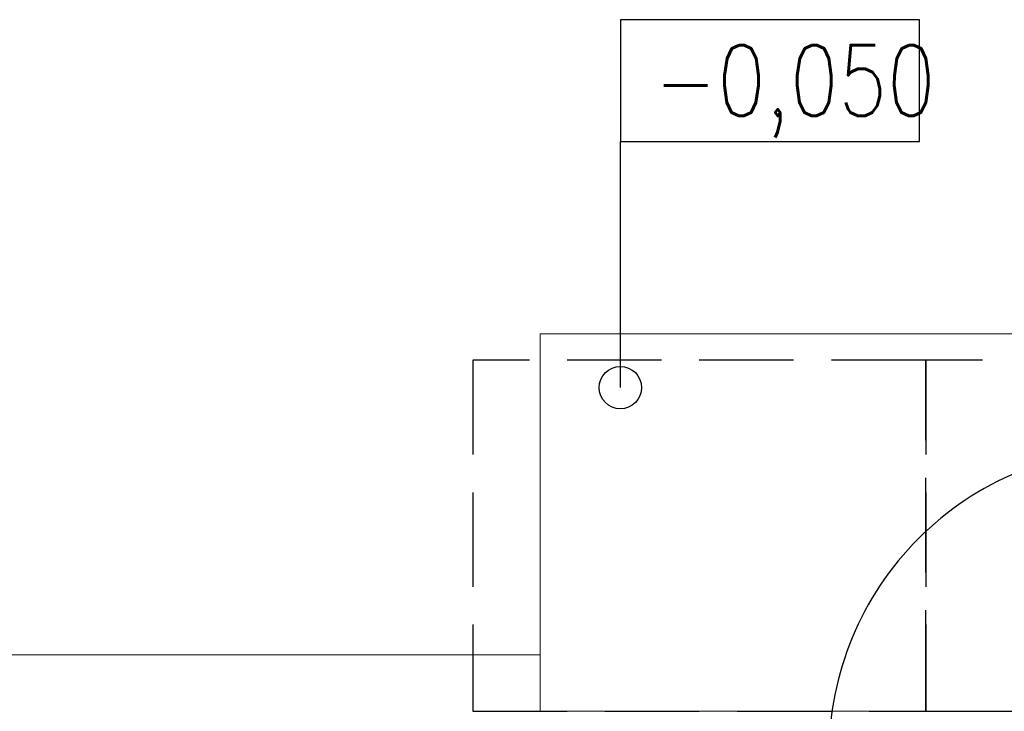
# Model space of a CAD drawing. Header units: millimetres. Extents: x 53645 to 137188, y 78097 to 135542.
# Tile 274 of 288: x 123298 to 125907, y 131996 to 133829. Entities that reach past the tile are written whole.
import ezdxf

# ---------------------------------------------------------------- set-up
doc = ezdxf.new("R2010")
doc.units = ezdxf.units.MM
doc.linetypes.add('GOST2.303 4', pattern=[7, 5, -2, 0])
for name, color, linetype, lineweight in [('doors_windows', 4, 'Continuous', 5), ('mark', 4, 'Continuous', 15), ('stair1', 7, 'Continuous', 15)]:
    doc.layers.add(name, color=color, linetype=linetype, lineweight=lineweight)
doc.styles.add('GOST 2.304', font='CS_Gost2304.shx', dxfattribs={"width": 0.8, "oblique": 15})

# ---------------------------------------------------------------- blocks, each defined once
blk = doc.blocks.new('*U46')
at = {"color": 0, "linetype": 'ByBlock', "ltscale": 10}
blk.add_lwpolyline([(-860, 0), (-860, 810, -0.414214), (-50, 0)], format="xyb", dxfattribs=at)
at = {"color": 0}
for points in [[(-910, 0), (-860, 0), (-860, -120.6), (-910, -120.6)], [(-50, 0), (0, 0), (0, -120.6), (-50, -120.6)]]:
    blk.add_lwpolyline(points, close=True, dxfattribs=at)

msp = doc.modelspace()

# ---------------------------------------------------------------- linework, layer by layer
at = {"layer": 'doors_windows', "color": 4, "linetype": 'GOST2.303 4', "lineweight": -3, "ltscale": 50}
for points in [[(125698.7, 132926.4), (124498.7, 132926.4), (124498.7, 131996.4), (125698.7, 131996.4), (125698.7, 132014.5)], [(126898.7, 132926.4), (125698.7, 132926.4), (125698.7, 131996.4), (126898.7, 131996.4), (126898.7, 132014.5)]]:
    msp.add_lwpolyline(points, close=True, dxfattribs=at)
at = {"layer": 'mark', "linetype": 'Continuous', "lineweight": 25, "ltscale": 75}
for points in [[(125682.3, 133828.6), (124889.6, 133828.6)], [(124889.6, 133828.6), (124889.6, 133506.1)], [(125682.3, 133506.1), (125682.3, 133828.6)], [(124889.6, 133506.1), (125682.3, 133506.1)], [(124889.6, 132853.8), (124889.6, 133506.1)]]:
    msp.add_lwpolyline(points, dxfattribs=at)
msp.add_circle((124889.6, 132853.8), 56.2, dxfattribs=at)
at = {"layer": 'stair1', "ltscale": 75}
msp.add_lwpolyline([(126677.5, 131996.4), (126677.5, 132996.4), (124677.5, 132996.4), (124677.5, 131996.4)], close=True, dxfattribs=at)
msp.add_lwpolyline([(113102.3, 132146.4), (124677.5, 132146.4)], dxfattribs=at)

# ---------------------------------------------------------------- block references
at = {"color": 0, "xscale": -1, "rotation": 359.9999936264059}
msp.add_blockref('*U46', (125392.2, 131881.4), dxfattribs=at)

# ---------------------------------------------------------------- texts
at = {"layer": 'mark', "linetype": 'Continuous', "lineweight": 25, "ltscale": 75, "insert": (124978.6, 133761.1), "char_height": 187.5, "width": 940.362, "attachment_point": 1, "style": 'GOST 2.304'}
msp.add_mtext('\\Fsimplex.shx;\\W0.8000000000;\\Q0.2617993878;\\T1.0000000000;\\o\\l-0,050', dxfattribs=at)

doc.saveas('drawing.dxf')
